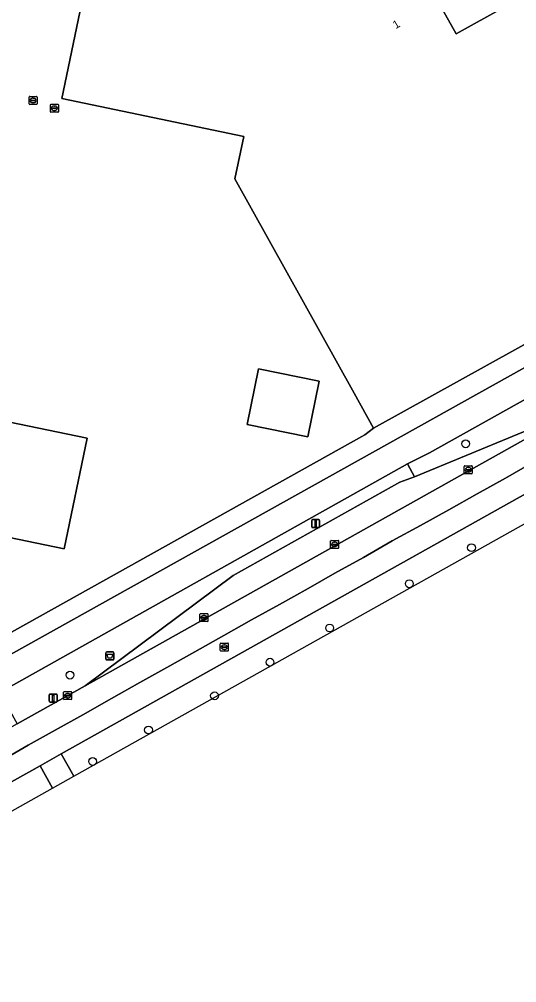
# Model space of a CAD drawing. Extents: x 157692 to 159674, y 381452 to 383291.
# Drawn here: x 159045.7 to 159107.8, y 382080.8 to 382201.1 of the extents above; entities that cross this region are included whole.
import ezdxf

# ---------------------------------------------------------------- set-up
doc = ezdxf.new("R2010")
doc.units = 0
for name, color, linetype in [('IMGEO_Afvalbak', 7, 'Continuous'), ('IMGEO_Berm_groen', 7, 'Continuous'), ('IMGEO_Boom', 7, 'Continuous'), ('IMGEO_Erf', 7, 'Continuous'), ('IMGEO_Fietspad_gesloten', 7, 'Continuous'), ('IMGEO_Kolk', 7, 'Continuous'), ('IMGEO_Lichtmast', 7, 'Continuous'), ('IMGEO_OVBaan_gesloten', 7, 'Continuous'), ('IMGEO_Pand', 7, 'Continuous'), ('IMGEO_Pand_nummerreeks', 7, 'Continuous'), ('IMGEO_Rijbaan_regionaal_open', 7, 'Continuous'), ('IMGEO_Rioolput', 7, 'Continuous'), ('IMGEO_Voetpad_open', 7, 'Continuous')]:
    doc.layers.add(name, color=color, linetype=linetype)

msp = doc.modelspace()

# ---------------------------------------------------------------- linework, layer by layer
at = {"layer": 'IMGEO_Afvalbak'}
for p, q in [((159056.59, 382122.09), (159057.38, 382122.09)), ((159057.38, 382122.09), (159056.59, 382122.09)), ((159056.49, 382121.19), (159056.49, 382121.99)), ((159056.49, 382121.99), (159056.49, 382121.19)), ((159057.38, 382121.09), (159056.59, 382121.09)), ((159056.59, 382121.09), (159057.38, 382121.09)), ((159057.48, 382121.99), (159057.48, 382121.19)), ((159057.48, 382121.19), (159057.48, 382121.99))]:
    msp.add_line(p, q, dxfattribs=at)
msp.add_lwpolyline([(159056.63, 382121.8), (159057.34, 382121.8), (159057.19, 382121.33), (159056.78, 382121.33), (159056.63, 382121.8)], dxfattribs=at)
for centre, start, end in [((159056.59, 382121.99), 90, 180), ((159056.59, 382121.99), 90, 180), ((159057.38, 382121.99), 0, 90), ((159057.38, 382121.99), 360, 90), ((159056.59, 382121.19), 180, 270), ((159056.59, 382121.19), 180, 270), ((159057.38, 382121.19), 270, 0), ((159057.38, 382121.19), 270, 0)]:
    msp.add_arc(centre, 0.1, start, end, dxfattribs=at)
at = {"layer": 'IMGEO_Berm_groen'}
for points in [[(159128.73, 382164.73), (159096.91, 382146.96), (159094.14, 382145.6), (159095.03, 382143.96), (159114.41, 382151.97), (159116.88, 382153.15), (159125.7, 382158.46)], [(159052.5, 382106.6), (159137.55, 382154.2)], [(159114.47, 382144.98), (159050.92, 382109.35), (159052.5, 382106.6)], [(159006.39, 382080.78), (159037.1, 382097.97), (159049.82, 382105.1), (159048.28, 382107.87), (159029.68, 382097.51), (159023.84, 382094.51)]]:
    msp.add_lwpolyline(points, dxfattribs=at)
at = {"layer": 'IMGEO_Boom'}
for centre in [(159101.42, 382148.09), (159102.15, 382135.11), (159094.39, 382130.61), (159084.44, 382125.09), (159076.99, 382120.81), (159052, 382119.2), (159070.06, 382116.62), (159061.81, 382112.35), (159054.83, 382108.42)]:
    msp.add_circle(centre, 0.489, dxfattribs=at)
at = {"layer": 'IMGEO_Erf'}
for points in [[(159072.6, 382181.17), (159073.71, 382186.46), (159051, 382191.21), (159055.69, 382213.8)], [(159096.84, 382205.41), (159100.24, 382199.29), (159106.3, 382202.66)], [(159035.79, 382119.6), (159088.85, 382149.22), (159089.91, 382150.02), (159087.48, 382154.39), (159072.6, 382181.17)]]:
    msp.add_lwpolyline(points, dxfattribs=at)
for points in [[(158965.85, 382159.25), (158971.11, 382158.16), (158971.6, 382160.48), (158973.68, 382160.05), (158973.95, 382161.39), (159033.59, 382149.04), (159034.39, 382152.88), (159054.14, 382148.79), (159051.28, 382134.98), (159031.55, 382139.07), (159029.58, 382129.54), (158981.88, 382139.33), (158977.37, 382117.56), (158976.44, 382117.75), (158975.15, 382111.51), (158957.68, 382115.11), (158958.97, 382121.34), (158958.04, 382121.53), (158962.72, 382144.15), (158964.54, 382143.78), (158964.95, 382145.74), (158963.13, 382146.12)], [(159075.54, 382157.45), (159083.11, 382155.91), (159081.7, 382148.95), (159074.12, 382150.49)]]:
    msp.add_lwpolyline(points, close=True, dxfattribs=at)
at = {"layer": 'IMGEO_Fietspad_gesloten'}
for points in [[(159131.41, 382170.21), (159036.98, 382117.57)], [(159039.36, 382114.86), (159043.21, 382117.01), (159094.14, 382145.6), (159096.91, 382146.96), (159128.73, 382164.73)]]:
    msp.add_lwpolyline(points, dxfattribs=at)
at = {"layer": 'IMGEO_Kolk'}
for p, q in [((159049.55, 382189.56), (159049.55, 382190.41)), ((159049.63, 382190.49), (159050.48, 382190.49)), ((159050.48, 382189.49), (159049.63, 382189.49)), ((159049.81, 382189.98), (159049.81, 382189.99)), ((159049.85, 382190.03), (159050.25, 382190.03)), ((159050.25, 382189.94), (159049.85, 382189.94)), ((159050.04, 382190.27), (159050.07, 382190.27)), ((159050.06, 382189.71), (159050.04, 382189.71)), ((159050.3, 382189.99), (159050.3, 382189.98)), ((159050.55, 382190.41), (159050.55, 382189.56)), ((159101.25, 382144.42), (159101.25, 382145.27)), ((159101.32, 382145.34), (159102.18, 382145.34)), ((159101.74, 382145.12), (159101.76, 382145.12)), ((159102.25, 382145.27), (159102.25, 382144.42)), ((159102.18, 382144.34), (159101.32, 382144.34)), ((159101.51, 382144.84), (159101.51, 382144.85)), ((159101.55, 382144.89), (159101.95, 382144.89)), ((159101.94, 382144.8), (159101.55, 382144.8)), ((159101.76, 382144.56), (159101.73, 382144.56)), ((159101.99, 382144.85), (159101.99, 382144.84)), ((159084.56, 382135.1), (159084.56, 382135.95)), ((159084.64, 382136.03), (159085.49, 382136.03)), ((159084.82, 382135.52), (159084.82, 382135.53)), ((159085.26, 382135.48), (159084.86, 382135.48)), ((159084.87, 382135.57), (159085.26, 382135.57)), ((159085.05, 382135.81), (159085.08, 382135.81)), ((159085.31, 382135.53), (159085.31, 382135.52)), ((159085.56, 382135.95), (159085.56, 382135.1)), ((159085.49, 382135.03), (159084.64, 382135.03)), ((159085.07, 382135.25), (159085.05, 382135.25)), ((159068.31, 382126.88), (159069.17, 382126.88)), ((159068.24, 382125.95), (159068.24, 382126.8)), ((159069.17, 382125.88), (159068.31, 382125.88)), ((159068.5, 382126.37), (159068.5, 382126.38)), ((159068.54, 382126.42), (159068.94, 382126.42)), ((159068.94, 382126.33), (159068.54, 382126.33)), ((159068.73, 382126.66), (159068.75, 382126.66)), ((159068.75, 382126.1), (159068.73, 382126.1)), ((159068.98, 382126.38), (159068.98, 382126.37)), ((159069.24, 382126.8), (159069.24, 382125.95)), ((159051.21, 382116.21), (159051.21, 382117.06)), ((159051.28, 382117.14), (159052.14, 382117.14)), ((159052.14, 382116.14), (159051.28, 382116.14)), ((159051.47, 382116.63), (159051.47, 382116.64)), ((159051.51, 382116.68), (159051.91, 382116.68)), ((159051.91, 382116.59), (159051.51, 382116.59)), ((159051.72, 382116.36), (159051.69, 382116.36)), ((159051.7, 382116.92), (159051.72, 382116.92)), ((159051.95, 382116.64), (159051.95, 382116.63)), ((159052.21, 382117.06), (159052.21, 382116.21))]:
    msp.add_line(p, q, dxfattribs=at)
for points in [[(159049.55, 382189.56), (159049.55, 382190.41)], [(159049.63, 382190.49), (159050.48, 382190.49)], [(159050.48, 382189.49), (159049.63, 382189.49)], [(159050.55, 382190.41), (159050.55, 382189.56)], [(159101.25, 382144.42), (159101.25, 382145.27)], [(159101.32, 382145.34), (159102.18, 382145.34)], [(159102.25, 382145.27), (159102.25, 382144.42)], [(159102.18, 382144.34), (159101.32, 382144.34)], [(159084.56, 382135.1), (159084.56, 382135.95)], [(159084.64, 382136.03), (159085.49, 382136.03)], [(159085.56, 382135.95), (159085.56, 382135.1)], [(159085.49, 382135.03), (159084.64, 382135.03)], [(159068.31, 382126.88), (159069.17, 382126.88)], [(159068.24, 382125.95), (159068.24, 382126.8)], [(159069.17, 382125.88), (159068.31, 382125.88)], [(159069.24, 382126.8), (159069.24, 382125.95)], [(159051.21, 382116.21), (159051.21, 382117.06)], [(159051.28, 382117.14), (159052.14, 382117.14)], [(159052.14, 382116.14), (159051.28, 382116.14)], [(159052.21, 382117.06), (159052.21, 382116.21)]]:
    msp.add_lwpolyline(points, dxfattribs=at)
for centre, radius, start, end in [((159049.63, 382190.41), 0.0765, 91.552, 178.448), ((159049.63, 382190.41), 0.0765, 91.552, 178.448), ((159049.63, 382189.56), 0.0765, 181.552, 268.448), ((159049.63, 382189.56), 0.0765, 181.552, 268.448), ((159049.85, 382189.99), 0.0403, 85.8775, 175.7526), ((159049.85, 382189.98), 0.0366, 178.938, 274.7102), ((159050.26, 382189.99), 0.0386, 1.7309, 96.639), ((159050.25, 382189.99), 0.043, 264.8664, 352.4533), ((159050.48, 382190.41), 0.0765, 1.552, 88.448), ((159050.48, 382190.41), 0.0765, 1.552, 88.448), ((159050.48, 382189.56), 0.0765, 271.552, 358.448), ((159050.48, 382189.56), 0.0765, 271.552, 358.448), ((159101.32, 382145.27), 0.0765, 91.552, 178.448), ((159101.32, 382145.27), 0.0765, 91.552, 178.448), ((159102.17, 382145.27), 0.0765, 1.552, 88.448), ((159102.17, 382145.27), 0.0765, 1.552, 88.448), ((159101.32, 382144.42), 0.0765, 181.552, 268.448), ((159101.32, 382144.42), 0.0765, 181.552, 268.448), ((159101.55, 382144.85), 0.0403, 85.8775, 175.7526), ((159101.54, 382144.84), 0.0366, 178.938, 274.7102), ((159101.95, 382144.84), 0.043, 264.8664, 352.4533), ((159101.95, 382144.85), 0.0386, 1.7309, 96.639), ((159102.17, 382144.42), 0.0765, 271.552, 358.448), ((159102.17, 382144.42), 0.0765, 271.552, 358.448), ((159084.64, 382135.95), 0.0765, 91.552, 178.448), ((159084.64, 382135.95), 0.0765, 91.552, 178.448), ((159084.86, 382135.53), 0.0403, 85.8775, 175.7526), ((159084.86, 382135.52), 0.0366, 178.938, 274.7102), ((159085.27, 382135.53), 0.0386, 1.7309, 96.639), ((159085.26, 382135.53), 0.043, 264.8664, 352.4533), ((159085.49, 382135.95), 0.0765, 1.552, 88.448), ((159085.49, 382135.95), 0.0765, 1.552, 88.448), ((159084.64, 382135.1), 0.0765, 181.552, 268.448), ((159084.64, 382135.1), 0.0765, 181.552, 268.448), ((159085.49, 382135.1), 0.0765, 271.552, 358.448), ((159085.49, 382135.1), 0.0765, 271.552, 358.448), ((159068.32, 382126.8), 0.0765, 91.552, 178.448), ((159068.32, 382126.8), 0.0765, 91.552, 178.448), ((159069.16, 382126.8), 0.0765, 1.552, 88.448), ((159069.16, 382126.8), 0.0765, 1.552, 88.448), ((159068.32, 382125.95), 0.0765, 181.552, 268.448), ((159068.32, 382125.95), 0.0765, 181.552, 268.448), ((159068.54, 382126.38), 0.0403, 85.8775, 175.7526), ((159068.54, 382126.37), 0.0366, 178.938, 274.7102), ((159068.94, 382126.38), 0.0386, 1.7309, 96.639), ((159068.94, 382126.38), 0.043, 264.8664, 352.4533), ((159069.16, 382125.95), 0.0765, 271.552, 358.448), ((159069.16, 382125.95), 0.0765, 271.552, 358.448), ((159051.29, 382117.06), 0.0765, 91.552, 178.448), ((159051.29, 382117.06), 0.0765, 91.552, 178.448), ((159051.29, 382116.21), 0.0765, 181.552, 268.448), ((159051.29, 382116.21), 0.0765, 181.552, 268.448), ((159051.51, 382116.64), 0.0403, 85.8775, 175.7526), ((159051.5, 382116.63), 0.0366, 178.938, 274.7102), ((159051.91, 382116.64), 0.0386, 1.7309, 96.639), ((159051.91, 382116.64), 0.043, 264.8664, 352.4533), ((159052.13, 382117.06), 0.0765, 1.552, 88.448), ((159052.13, 382117.06), 0.0765, 1.552, 88.448), ((159052.13, 382116.21), 0.0765, 271.552, 358.448), ((159052.13, 382116.21), 0.0765, 271.552, 358.448)]:
    msp.add_arc(centre, radius, start, end, dxfattribs=at)
for centre, major_axis, ratio, start_param, end_param in [((159050.04, 382189.99), (-0.387, 0.002), 0.722429, 4.712389, 7.853982), ((159050.06, 382189.99), (-0.39, 0.002), 0.717154, 1.570796, 4.712389), ((159101.74, 382144.84), (-0.387, 0.002), 0.722429, 4.712389, 7.853982), ((159101.76, 382144.84), (-0.39, 0.002), 0.717154, 1.570796, 4.712389), ((159085.05, 382135.53), (-0.387, 0.002), 0.722429, 4.712389, 7.853982), ((159085.07, 382135.53), (-0.39, 0.002), 0.717154, 1.570796, 4.712389), ((159068.73, 382126.38), (-0.387, 0.002), 0.722429, 4.712389, 7.853982), ((159068.75, 382126.38), (-0.39, 0.002), 0.717154, 1.570796, 4.712389), ((159051.7, 382116.64), (-0.387, 0.002), 0.722429, 4.712389, 7.853982), ((159051.72, 382116.64), (-0.39, 0.002), 0.717154, 1.570796, 4.712389)]:
    msp.add_ellipse(centre, major_axis=major_axis, ratio=ratio, start_param=start_param, end_param=end_param, dxfattribs=at)
at = {"layer": 'IMGEO_Lichtmast'}
for p, q in [((159082.19, 382137.72), (159082.19, 382138.52)), ((159082.19, 382138.52), (159082.19, 382137.72)), ((159082.29, 382138.62), (159083.08, 382138.62)), ((159083.08, 382138.62), (159082.29, 382138.62)), ((159083.18, 382138.52), (159083.18, 382137.72)), ((159083.18, 382137.72), (159083.18, 382138.52)), ((159083.08, 382137.62), (159082.29, 382137.62)), ((159082.29, 382137.62), (159083.08, 382137.62)), ((159049.41, 382115.93), (159049.41, 382116.73)), ((159049.41, 382116.73), (159049.41, 382115.93)), ((159049.51, 382116.83), (159050.3, 382116.83)), ((159050.3, 382116.83), (159049.51, 382116.83)), ((159050.4, 382116.73), (159050.4, 382115.93)), ((159050.4, 382115.93), (159050.4, 382116.73)), ((159050.3, 382115.83), (159049.51, 382115.83)), ((159049.51, 382115.83), (159050.3, 382115.83))]:
    msp.add_line(p, q, dxfattribs=at)
for points in [[(159082.61, 382138.5), (159082.76, 382138.5), (159082.76, 382137.75), (159082.61, 382137.75), (159082.61, 382138.5)], [(159049.83, 382116.7), (159049.98, 382116.7), (159049.98, 382115.95), (159049.83, 382115.95), (159049.83, 382116.7)]]:
    msp.add_lwpolyline(points, dxfattribs=at)
for centre, start, end in [((159082.29, 382138.52), 90, 180), ((159082.29, 382138.52), 90, 180), ((159082.29, 382137.72), 180, 270), ((159082.29, 382137.72), 180, 270), ((159083.08, 382138.52), 0, 90), ((159083.08, 382138.52), 360, 90), ((159083.08, 382137.72), 270, 0), ((159083.08, 382137.72), 270, 0), ((159049.51, 382116.73), 90, 180), ((159049.51, 382116.73), 90, 180), ((159050.3, 382116.73), 0, 90), ((159050.3, 382116.73), 360, 90), ((159049.51, 382115.93), 180, 270), ((159049.51, 382115.93), 180, 270), ((159050.3, 382115.93), 270, 0), ((159050.3, 382115.93), 270, 0)]:
    msp.add_arc(centre, 0.1, start, end, dxfattribs=at)
at = {"layer": 'IMGEO_OVBaan_gesloten'}
msp.add_lwpolyline([(159116.88, 382153.15), (159114.41, 382151.97), (159095.03, 382143.96), (159093.21, 382143.31), (159072.39, 382131.63), (159053.89, 382117.86)], close=True, dxfattribs=at)
at = {"layer": 'IMGEO_Pand'}
for points in [[(159055.69, 382213.8), (159051, 382191.21), (159073.71, 382186.46), (159072.6, 382181.17), (159087.48, 382154.39), (159089.91, 382150.02), (159132.52, 382173.66), (159123.88, 382189.21), (159117.46, 382185.64), (159116.83, 382186.79), (159117.44, 382188.98), (159115.76, 382191.99), (159110.5, 382201.46)], [(159106.3, 382202.66), (159100.24, 382199.29), (159096.84, 382205.41)]]:
    msp.add_lwpolyline(points, dxfattribs=at)
for points in [[(158962.72, 382144.15), (158958.04, 382121.53), (158958.97, 382121.34), (158957.68, 382115.11), (158975.15, 382111.51), (158976.44, 382117.75), (158977.37, 382117.56), (158981.88, 382139.33), (159029.58, 382129.54), (159031.55, 382139.07), (159051.28, 382134.98), (159054.14, 382148.79), (159034.39, 382152.88), (159033.59, 382149.04), (158973.95, 382161.39), (158973.68, 382160.05), (158971.6, 382160.48), (158971.11, 382158.16), (158965.85, 382159.25), (158963.13, 382146.12), (158964.95, 382145.74), (158964.54, 382143.78)], [(159081.7, 382148.95), (159083.11, 382155.91), (159075.54, 382157.45), (159074.12, 382150.49)]]:
    msp.add_lwpolyline(points, close=True, dxfattribs=at)
at = {"layer": 'IMGEO_Rijbaan_regionaal_open'}
for points in [[(159125.7, 382158.46), (159116.88, 382153.15), (159053.89, 382117.86), (159045.4, 382113.11), (159030.16, 382104.6)], [(159023.84, 382094.51), (159029.68, 382097.51), (159048.28, 382107.87), (159050.92, 382109.35), (159114.47, 382144.98)], [(159109.67, 382145.65), (159106.4, 382143.8), (159102.86, 382141.84), (159099.31, 382139.84), (159095.79, 382137.9), (159092.26, 382135.95), (159088.67, 382133.9), (159085.09, 382131.93), (159081.75, 382130.03), (159078.16, 382128.02), (159074.69, 382126.09), (159071.22, 382124.15), (159067.61, 382122.11), (159064.1, 382120.16), (159060.72, 382118.27), (159057.2, 382116.29), (159053.6, 382114.25), (159050.13, 382112.32), (159046.78, 382110.46), (159043.23, 382108.42)], [(159043.23, 382108.42), (159046.78, 382110.46), (159050.13, 382112.32), (159053.6, 382114.25), (159057.2, 382116.29), (159060.72, 382118.27), (159064.1, 382120.16), (159067.61, 382122.11), (159071.22, 382124.15), (159074.69, 382126.09), (159078.16, 382128.02), (159081.75, 382130.03), (159085.09, 382131.93), (159088.67, 382133.9), (159092.26, 382135.95), (159095.79, 382137.9), (159099.31, 382139.84), (159102.86, 382141.84), (159106.4, 382143.8), (159109.67, 382145.65)]]:
    msp.add_lwpolyline(points, dxfattribs=at)
at = {"layer": 'IMGEO_Rioolput'}
for p, q in [((159046.89, 382190.54), (159046.89, 382191.39)), ((159046.97, 382191.46), (159047.82, 382191.46)), ((159047.15, 382190.96), (159047.15, 382190.97)), ((159047.59, 382190.92), (159047.19, 382190.92)), ((159047.2, 382191.01), (159047.59, 382191.01)), ((159047.38, 382191.24), (159047.41, 382191.24)), ((159047.4, 382190.68), (159047.38, 382190.68)), ((159047.64, 382190.97), (159047.64, 382190.96)), ((159047.89, 382191.39), (159047.89, 382190.54)), ((159047.82, 382190.46), (159046.97, 382190.46)), ((159070.78, 382122.26), (159070.78, 382123.12)), ((159070.86, 382123.19), (159071.71, 382123.19)), ((159071.71, 382122.19), (159070.86, 382122.19)), ((159071.04, 382122.68), (159071.04, 382122.7)), ((159071.08, 382122.73), (159071.48, 382122.73)), ((159071.48, 382122.65), (159071.08, 382122.65)), ((159071.27, 382122.97), (159071.3, 382122.97)), ((159071.29, 382122.41), (159071.27, 382122.41)), ((159071.53, 382122.7), (159071.53, 382122.68)), ((159071.78, 382123.12), (159071.78, 382122.26))]:
    msp.add_line(p, q, dxfattribs=at)
for points in [[(159046.89, 382190.54), (159046.89, 382191.39)], [(159046.97, 382191.46), (159047.82, 382191.46)], [(159047.89, 382191.39), (159047.89, 382190.54)], [(159047.82, 382190.46), (159046.97, 382190.46)], [(159070.78, 382122.26), (159070.78, 382123.12)], [(159070.86, 382123.19), (159071.71, 382123.19)], [(159071.71, 382122.19), (159070.86, 382122.19)], [(159071.78, 382123.12), (159071.78, 382122.26)]]:
    msp.add_lwpolyline(points, dxfattribs=at)
for centre, radius, start, end in [((159046.97, 382191.39), 0.0765, 91.552, 178.448), ((159046.97, 382191.39), 0.0765, 91.552, 178.448), ((159047.19, 382190.97), 0.0403, 85.8775, 175.7526), ((159047.19, 382190.96), 0.0366, 178.938, 274.7102), ((159047.6, 382190.97), 0.0386, 1.7309, 96.639), ((159047.59, 382190.96), 0.043, 264.8664, 352.4533), ((159047.82, 382191.39), 0.0765, 1.552, 88.448), ((159047.82, 382191.39), 0.0765, 1.552, 88.448), ((159046.97, 382190.54), 0.0765, 181.552, 268.448), ((159046.97, 382190.54), 0.0765, 181.552, 268.448), ((159047.82, 382190.54), 0.0765, 271.552, 358.448), ((159047.82, 382190.54), 0.0765, 271.552, 358.448), ((159070.86, 382123.12), 0.0765, 91.552, 178.448), ((159070.86, 382123.12), 0.0765, 91.552, 178.448), ((159070.86, 382122.27), 0.0765, 181.552, 268.448), ((159070.86, 382122.27), 0.0765, 181.552, 268.448), ((159071.08, 382122.69), 0.0403, 85.8775, 175.7526), ((159071.08, 382122.68), 0.0366, 178.938, 274.7102), ((159071.49, 382122.7), 0.0386, 1.7309, 96.639), ((159071.48, 382122.69), 0.043, 264.8664, 352.4533), ((159071.71, 382123.12), 0.0765, 1.552, 88.448), ((159071.71, 382123.12), 0.0765, 1.552, 88.448), ((159071.71, 382122.27), 0.0765, 271.552, 358.448), ((159071.71, 382122.27), 0.0765, 271.552, 358.448)]:
    msp.add_arc(centre, radius, start, end, dxfattribs=at)
for centre, major_axis, ratio, start_param, end_param in [((159047.38, 382190.96), (-0.387, 0.002), 0.722429, 4.712389, 7.853982), ((159047.4, 382190.96), (-0.39, 0.002), 0.717154, 1.570796, 4.712389), ((159071.27, 382122.69), (-0.387, 0.002), 0.722429, 4.712389, 7.853982), ((159071.29, 382122.69), (-0.39, 0.002), 0.717154, 1.570796, 4.712389)]:
    msp.add_ellipse(centre, major_axis=major_axis, ratio=ratio, start_param=start_param, end_param=end_param, dxfattribs=at)
at = {"layer": 'IMGEO_Voetpad_open'}
for points in [[(159165.91, 382204.6), (159165.61, 382204.32), (159162.61, 382201.53), (159140.37, 382180.85), (159135.66, 382176.41), (159132.52, 382173.66), (159089.91, 382150.02), (159088.85, 382149.22), (159035.79, 382119.6)], [(159036.98, 382117.57), (159131.41, 382170.21)]]:
    msp.add_lwpolyline(points, dxfattribs=at)
for points in [[(159094.14, 382145.6), (159043.21, 382117.01), (159045.4, 382113.11), (159053.89, 382117.86), (159072.39, 382131.63), (159093.21, 382143.31), (159095.03, 382143.96)], [(159049.82, 382105.1), (159052.5, 382106.6), (159050.92, 382109.35), (159048.28, 382107.87)]]:
    msp.add_lwpolyline(points, close=True, dxfattribs=at)

# ---------------------------------------------------------------- texts
at = {"layer": 'IMGEO_Pand_nummerreeks'}
msp.add_text('1', height=1, rotation=30.871, dxfattribs=at).set_placement((159092.69, 382199.86))

doc.saveas('drawing.dxf')
